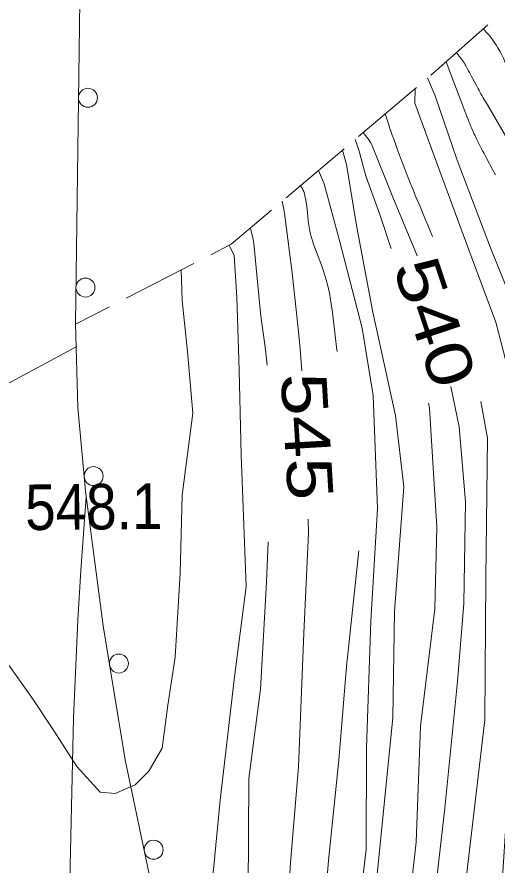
# Model space of a CAD drawing. Extents: x 2361284 to 2366480, y 6976556 to 6985346.
# Drawn here: x 2364474.8 to 2364525.4, y 6978685.5 to 6978774.8 of the extents above; entities that cross this region are included whole.
import ezdxf
from ezdxf.enums import TextEntityAlignment as Align

# ---------------------------------------------------------------- set-up
doc = ezdxf.new("R2010")
doc.units = 0
doc.header["$LTSCALE"] = 1.9
for name, color, linetype, lineweight in [('12', 7, 'Continuous', 13), ('13', 7, 'Continuous', 13), ('17', 7, 'Continuous', 13), ('24', 7, 'Continuous', 13), ('3', 7, 'Continuous', 13), ('8', 7, 'Continuous', 13)]:
    doc.layers.add(name, color=color, linetype=linetype, lineweight=lineweight)

msp = doc.modelspace()

# ---------------------------------------------------------------- linework, layer by layer
at = {"layer": '12'}
for points in [[(2364521.09, 6978771.046), (2364521.287, 6978770.802), (2364521.384, 6978770.68), (2364521.527, 6978770.496), (2364521.62, 6978770.372), (2364521.666, 6978770.31), (2364521.733, 6978770.215), (2364521.82, 6978770.088), (2364521.863, 6978770.023), (2364521.925, 6978769.925), (2364521.985, 6978769.825), (2364522.014, 6978769.775), (2364522.086, 6978769.647), (2364522.229, 6978769.39), (2364522.37, 6978769.132), (2364522.463, 6978768.96), (2364522.648, 6978768.614), (2364523.196, 6978767.576), (2364523.381, 6978767.231), (2364523.474, 6978767.06), (2364523.664, 6978766.717), (2364523.76, 6978766.547), (2364523.907, 6978766.293), (2364524.348, 6978765.541), (2364525.231, 6978764.038), (2364527, 6978761.033)], [(2364511.251, 6978762.622), (2364511.524, 6978762.313), (2364511.648, 6978762.159), (2364511.82, 6978761.926), (2364512.048, 6978761.567), (2364512.242, 6978761.19), (2364512.327, 6978760.992), (2364514.386, 6978755.831), (2364515.242, 6978753.772), (2364516.389, 6978751.027), (2364516.945, 6978749.645)], [(2364502.719, 6978755.4), (2364502.769, 6978755.229), (2364502.854, 6978754.889), (2364502.922, 6978754.548), (2364503.024, 6978753.862), (2364503.52, 6978750.036), (2364503.749, 6978748.12), (2364504.282, 6978743.333), (2364504.527, 6978740.937), (2364504.627, 6978739.805), (2364504.789, 6978737.538)], [(2364520.506, 6978735.888), (2364521.366, 6978731.636), (2364522.041, 6978723.722), (2364521.873, 6978713.01), (2364521.202, 6978704.803), (2364519.868, 6978691.46), (2364518.363, 6978678.275), (2364516.741, 6978664.799), (2364515.812, 6978651.079), (2364514.09, 6978638.611), (2364511.3, 6978619.744), (2364510.213, 6978597.243), (2364508.054, 6978577.141), (2364505.377, 6978557.884), (2364503.673, 6978540.488), (2364502.652, 6978527.957), (2364500.508, 6978504.195), (2364498.169, 6978483.972), (2364495.205, 6978463.383), (2364493.197, 6978444.292), (2364492.189, 6978434.553), (2364490.673, 6978423.687), (2364489.845, 6978418.159)], [(2364505.478, 6978721.914), (2364505.512, 6978720.436), (2364505.022, 6978709.889), (2364504.466, 6978695.813), (2364503.612, 6978685.735), (2364502.848, 6978672.477), (2364501.563, 6978661.404), (2364498.99, 6978640.628), (2364497.832, 6978629.877), (2364496.21, 6978617.42), (2364495.588, 6978605.024), (2364494.525, 6978593.703), (2364492.785, 6978580.186), (2364491.338, 6978571.442), (2364490.117, 6978565.24), (2364488.377, 6978558.862), (2364486.822, 6978554.127), (2364485.089, 6978548.152), (2364483.9, 6978544.91), (2364482.015, 6978542.262), (2364480.74, 6978541.73), (2364478.374, 6978541.327), (2364475.778, 6978541.753), (2364472.759, 6978543.824)]]:
    msp.add_lwpolyline(points, dxfattribs=at)
at = {"layer": '13'}
for points in [[(2364523.908, 6978773.553), (2364524.424, 6978772.985), (2364524.664, 6978772.696), (2364525.003, 6978772.252), (2364525.316, 6978771.795), (2364525.463, 6978771.561), (2364525.738, 6978771.081), (2364525.866, 6978770.833), (2364526.047, 6978770.453), (2364526.162, 6978770.188), (2364526.377, 6978769.653), (2364526.574, 6978769.112), (2364526.929, 6978768.017), (2364527.374, 6978766.553), (2364527.607, 6978765.828), (2364527.859, 6978765.112), (2364527.996, 6978764.759), (2364528.296, 6978764.066), (2364528.463, 6978763.727), (2364528.736, 6978763.228), (2364529.184, 6978762.496), (2364529.797, 6978761.529), (2364530.097, 6978761.041)], [(2364520.02, 6978770.096), (2364520.933, 6978767.664), (2364521.558, 6978765.998), (2364521.873, 6978765.165), (2364522.189, 6978764.333), (2364522.349, 6978763.918), (2364522.436, 6978763.697), (2364522.495, 6978763.55), (2364522.616, 6978763.257), (2364522.679, 6978763.112), (2364522.806, 6978762.822), (2364522.937, 6978762.533), (2364523.025, 6978762.342), (2364523.085, 6978762.215), (2364523.207, 6978761.961), (2364523.277, 6978761.818), (2364523.417, 6978761.534), (2364523.56, 6978761.251), (2364523.657, 6978761.063), (2364523.852, 6978760.688), (2364524, 6978760.407), (2364524.3, 6978759.848), (2364524.904, 6978758.731), (2364525.204, 6978758.173)], [(2364518.057, 6978768.387), (2364518.855, 6978766.494), (2364521.169, 6978759.735), (2364524.687, 6978750.488), (2364527.432, 6978743.715), (2364530.833, 6978734.076), (2364532.199, 6978721.908), (2364531.854, 6978712.945), (2364531.128, 6978696.817), (2364529.226, 6978679.108), (2364526.23, 6978658.639), (2364523.037, 6978629.497), (2364520.35, 6978610.32), (2364516.514, 6978581.462), (2364514.849, 6978568.325), (2364512.892, 6978546.936), (2364509.274, 6978514.049), (2364506.602, 6978487.942), (2364504.354, 6978470.939), (2364502.494, 6978458.262), (2364500.116, 6978440.189), (2364497.932, 6978419.476), (2364496.688, 6978405.203), (2364495.468, 6978383.211)], [(2364516.737, 6978767.264), (2364516.712, 6978765.734), (2364518.098, 6978761.887), (2364520.11, 6978756.455), (2364522.655, 6978749.589), (2364525.242, 6978742.654), (2364527.63, 6978733.405), (2364527.554, 6978723.504), (2364527.981, 6978712.218), (2364526.793, 6978697.246), (2364525.485, 6978677.082), (2364522.555, 6978657.094), (2364520.874, 6978638.276), (2364518.005, 6978615.998), (2364515.456, 6978596.953), (2364512.724, 6978567.745), (2364510.081, 6978543.849), (2364507.792, 6978527.946), (2364504.976, 6978505.468), (2364502.48, 6978483.983), (2364500.617, 6978464.274), (2364498.011, 6978441.668), (2364495.689, 6978419.875), (2364495.109, 6978404.108)], [(2364513.573, 6978764.584), (2364513.709, 6978764.163), (2364513.778, 6978763.953), (2364513.884, 6978763.639), (2364513.991, 6978763.326), (2364514.046, 6978763.169), (2364514.335, 6978762.351), (2364514.481, 6978761.942), (2364514.701, 6978761.33), (2364514.924, 6978760.719), (2364515.037, 6978760.413), (2364515.263, 6978759.803), (2364515.378, 6978759.499), (2364515.551, 6978759.043), (2364515.785, 6978758.436), (2364515.903, 6978758.133), (2364516.082, 6978757.679), (2364516.264, 6978757.225), (2364516.355, 6978756.999), (2364516.597, 6978756.406), (2364516.76, 6978756.01), (2364517.088, 6978755.221), (2364517.254, 6978754.827), (2364517.586, 6978754.04), (2364518.252, 6978752.467), (2364518.585, 6978751.68)], [(2364510.408, 6978761.904), (2364510.634, 6978761.288), (2364510.737, 6978760.977), (2364510.833, 6978760.655), (2364511.011, 6978760.006), (2364511.357, 6978758.706), (2364511.554, 6978758.064), (2364511.752, 6978757.482), (2364512.164, 6978756.323), (2364513.008, 6978754.012), (2364513.414, 6978752.851), (2364513.951, 6978751.219), (2364514.207, 6978750.399)], [(2364509.088, 6978760.79), (2364509.513, 6978759.264), (2364510.554, 6978752.844), (2364512.281, 6978743.691), (2364514.675, 6978732.812), (2364515.546, 6978725.32), (2364514.561, 6978712.16), (2364514.407, 6978701.008), (2364512.671, 6978683.761), (2364511.844, 6978674.003), (2364510.431, 6978656.368), (2364508.945, 6978641.263), (2364506.734, 6978625.601), (2364505.228, 6978612.526), (2364503.548, 6978587.219), (2364501.064, 6978565.624), (2364499.328, 6978545.147), (2364498.016, 6978527.343)], [(2364506.549, 6978758.646), (2364507.152, 6978757.232), (2364508.81, 6978751.107), (2364511.147, 6978742.02), (2364512.324, 6978734.94), (2364512.788, 6978723.034), (2364512.061, 6978711.146), (2364511.627, 6978697.792), (2364511.569, 6978687.091), (2364510.134, 6978675.006), (2364508.783, 6978663.583), (2364507.415, 6978653.84), (2364506.787, 6978644.172), (2364505.741, 6978633.203), (2364503.053, 6978616.155), (2364502.282, 6978605.728), (2364500.826, 6978592.713), (2364499.89, 6978582.843), (2364499.277, 6978572.588), (2364497.756, 6978549.472), (2364496.813, 6978540.333), (2364495.724, 6978528.691)], [(2364504.565, 6978756.957), (2364504.575, 6978756.977), (2364504.601, 6978756.999), (2364504.632, 6978756.998), (2364504.656, 6978756.987), (2364504.709, 6978756.943), (2364504.751, 6978756.893), (2364504.839, 6978756.763), (2364504.923, 6978756.609), (2364505.012, 6978756.408), (2364505.041, 6978756.322), (2364505.162, 6978755.834), (2364505.224, 6978755.507), (2364505.317, 6978754.85), (2364505.385, 6978754.193), (2364505.472, 6978753.32), (2364505.527, 6978752.887), (2364505.599, 6978752.458), (2364505.644, 6978752.245), (2364505.722, 6978751.928), (2364505.929, 6978751.234), (2364506.081, 6978750.775), (2364506.409, 6978749.86), (2364506.861, 6978748.643), (2364507.079, 6978748.032), (2364507.379, 6978747.108), (2364507.55, 6978746.486), (2364507.625, 6978746.172), (2364507.722, 6978745.698), (2364507.835, 6978745.022), (2364507.902, 6978744.569), (2364508.021, 6978743.661), (2364508.336, 6978740.932), (2364508.459, 6978740.026), (2364508.53, 6978739.575)], [(2364499.386, 6978752.568), (2364499.444, 6978752.396), (2364499.554, 6978751.993), (2364499.653, 6978751.538), (2364499.758, 6978750.907), (2364499.795, 6978750.602), (2364500.004, 6978748.393), (2364500.26, 6978745.448), (2364500.408, 6978743.978), (2364500.484, 6978743.327), (2364500.655, 6978742.029), (2364500.895, 6978740.297), (2364501.005, 6978739.43), (2364501.144, 6978738.124)], [(2364497.162, 6978750.767), (2364497.673, 6978749.661), (2364497.945, 6978745.235), (2364498.198, 6978737.586), (2364498.402, 6978728.687), (2364498.944, 6978714.802), (2364497.714, 6978705.3), (2364496.198, 6978692.305), (2364495.168, 6978681.734), (2364493.634, 6978669.568), (2364492.277, 6978658.876), (2364491.526, 6978652.649), (2364490.383, 6978647.686), (2364488.934, 6978642.312), (2364487.78, 6978638.481), (2364486.629, 6978631.241), (2364485.327, 6978629.369), (2364484.386, 6978628.38), (2364483.075, 6978627.486), (2364480.949, 6978627.016), (2364479.077, 6978627.198), (2364477.063, 6978628.72), (2364474.596, 6978631.357)], [(2364492.108, 6978748.169), (2364492.208, 6978744.94), (2364492.759, 6978739.565), (2364493.33, 6978733.049), (2364492.183, 6978724.438), (2364491.972, 6978716.206), (2364491.476, 6978707.36), (2364490.694, 6978702.303), (2364490.107, 6978697.767), (2364488.68, 6978695.353), (2364487.253, 6978693.919), (2364485.142, 6978693.01), (2364483.55, 6978693.144), (2364481.105, 6978695.841), (2364478.658, 6978699.668), (2364476.516, 6978702.888), (2364472.28, 6978708.788), (2364469.883, 6978713.765), (2364466.664, 6978722.015), (2364464.046, 6978726.936), (2364461.906, 6978729.22)], [(2364518.132, 6978734.125), (2364518.237, 6978733.596), (2364519.017, 6978721.054), (2364518.808, 6978712.451), (2364517.296, 6978700.106), (2364516.842, 6978687.881), (2364515.589, 6978676.578), (2364511.021, 6978641.672), (2364508.322, 6978621.586), (2364506.358, 6978602.046), (2364504.043, 6978573.053), (2364503.093, 6978553.113), (2364498.487, 6978514.706), (2364496.091, 6978492.183), (2364494.992, 6978481.632), (2364492.921, 6978463.861), (2364491.011, 6978446.991), (2364488.935, 6978437.082), (2364486.948, 6978428.352), (2364485.353, 6978422.576), (2364483.447, 6978416.898), (2364480.503, 6978407.861), (2364478.063, 6978404.696), (2364472.797, 6978399.876)], [(2364523.671, 6978734.298), (2364524.348, 6978730.444), (2364524.188, 6978715.642), (2364524.08, 6978700.74), (2364521.906, 6978682.249), (2364519.342, 6978661.613), (2364517.054, 6978639.24), (2364514.257, 6978618.932), (2364512.3, 6978603.913), (2364510.193, 6978581.521), (2364508.277, 6978555.881), (2364505.541, 6978528.054), (2364501.603, 6978499.455), (2364498.818, 6978480.958), (2364497.606, 6978466.416), (2364495.85, 6978444.937), (2364493.07, 6978417.7), (2364492.691, 6978413.396), (2364492.618, 6978402.145), (2364490.71, 6978385.377), (2364490.168, 6978383.619), (2364490.043, 6978384.74)], [(2364501.241, 6978719.505), (2364501.081, 6978715.272), (2364500.458, 6978703.996), (2364499.217, 6978694.584), (2364499.16, 6978682.752), (2364497.217, 6978665.053), (2364495.043, 6978654.922), (2364494.263, 6978643.343), (2364492.85, 6978626.939), (2364491.982, 6978619.44), (2364489.971, 6978606.872), (2364488.294, 6978601.234), (2364486.615, 6978596.938), (2364485.673, 6978595.039), (2364483.694, 6978592.86), (2364481.095, 6978590.636), (2364479.154, 6978589.677), (2364476.848, 6978589.225), (2364474.11, 6978588.899)], [(2364510.8, 6978718.566), (2364509.516, 6978706.372), (2364508.689, 6978696.514), (2364507.62, 6978685.953), (2364506.686, 6978674.734), (2364505.184, 6978664.519), (2364504.672, 6978656.264), (2364502.771, 6978642.684), (2364501.361, 6978622.7), (2364499.633, 6978611.973), (2364497.753, 6978594.984), (2364496.917, 6978585.076), (2364496.048, 6978573.447), (2364495.413, 6978564.5), (2364494.353, 6978551.98), (2364493.228, 6978545.099), (2364491.983, 6978535.176), (2364490.654, 6978528.713)]]:
    msp.add_lwpolyline(points, dxfattribs=at)
at = {"layer": '17'}
msp.add_lwpolyline([(2364481.734, 6978800.063), (2364481.337, 6978771.288), (2364480.961, 6978742.503), (2364481.215, 6978733.674), (2364482.009, 6978724.851), (2364483.864, 6978710.658), (2364486.198, 6978696.54), (2364489.164, 6978682.307), (2364492.079, 6978668.063), (2364493.286, 6978659.956), (2364494.103, 6978651.793), (2364494.898, 6978638.669), (2364495.303, 6978625.542), (2364495.462, 6978609.883), (2364495.33, 6978594.231), (2364494.728, 6978578.725), (2364494.206, 6978563.219), (2364494.118, 6978541.997), (2364494.01, 6978520.785), (2364493.703, 6978494.12), (2364493.387, 6978467.456), (2364493.013, 6978437.301), (2364492.62, 6978407.146)], dxfattribs=at)
for centre in [(2364482.272, 6978766.296), (2364482.01, 6978746.298), (2364482.87, 6978726.433), (2364485.532, 6978706.69), (2364489.191, 6978687.073)]:
    msp.add_circle(centre, 1, dxfattribs=at)
at = {"layer": '24'}
for p, q in [((2364510.775, 6978762.217), (2364516.876, 6978767.386)), ((2364503.146, 6978755.754), (2364509.247, 6978760.922)), ((2364486.306, 6978745.194), (2364493.42, 6978748.842)), ((2364480.961, 6978742.453), (2364484.524, 6978744.277))]:
    msp.add_line(p, q, dxfattribs=at)
for points in [[(2364518.404, 6978768.68), (2364518.92, 6978769.115), (2364524.394, 6978773.987)], [(2364495.202, 6978749.758), (2364497.371, 6978750.869), (2364501.618, 6978754.459)]]:
    msp.add_lwpolyline(points, dxfattribs=at)
at = {"layer": '3'}
msp.add_lwpolyline([(2364482.094, 6978724.262), (2364481.508, 6978716.488), (2364481.201, 6978711.305), (2364480.756, 6978700.94), (2364480.398, 6978685.392), (2364480.08, 6978654.29), (2364478.832, 6978565.328), (2364478.308, 6978520.846), (2364477.537, 6978416.872), (2364477.188, 6978397.733), (2364476.86, 6978388.164)], dxfattribs=at)
at = {"layer": '8'}
msp.add_line((2364481.104, 6978740.094), (2364446.936, 6978721.748), dxfattribs=at)

# ---------------------------------------------------------------- texts
at = {"layer": '12'}
for s, rotation, width, p in [(' 540 ', 288.356, 1.3, (2364516.548, 6978741.897)), (' 545 ', 273.397, 1.25, (2364502.975, 6978730.473))]:
    msp.add_text(s, height=4.8, rotation=rotation, dxfattribs=dict(at, width=width)).set_placement(p, align=Align.CENTER)
at = {"layer": '12', "width": 0.9}
msp.add_text('548.1', height=4.799, rotation=0.545, dxfattribs=at).set_placement((2364475.677, 6978720.742))

doc.saveas('drawing.dxf')
